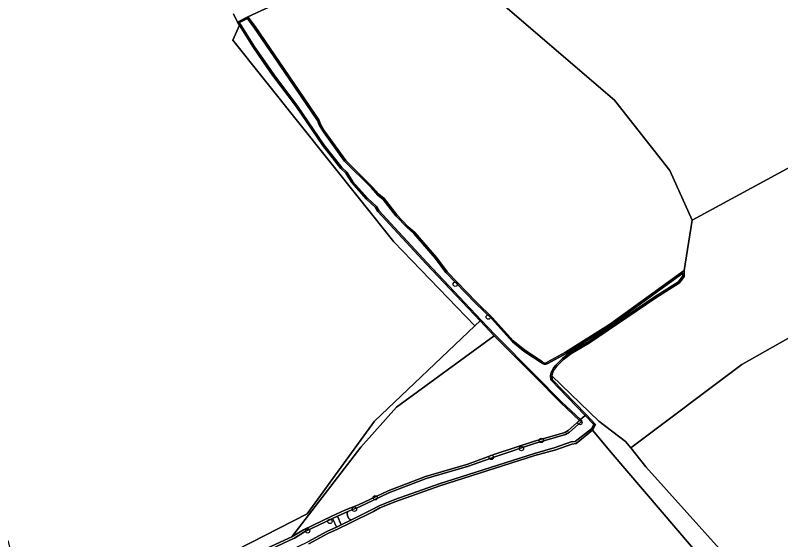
# Model space of a CAD drawing. Extents: x 164494 to 166241, y 382475 to 384495.
# Drawn here: x 165384 to 165555, y 382893.4 to 383010.5 of the extents above; entities that cross this region are included whole.
import ezdxf

# ---------------------------------------------------------------- set-up
doc = ezdxf.new("R2010")
doc.units = 0
for name, color, linetype in [('IMGEO_Boom', 7, 'Continuous'), ('IMGEO_Grasland_agrarisch', 7, 'Continuous'), ('IMGEO_Grasland_overig', 7, 'Continuous'), ('IMGEO_Hek', 7, 'Continuous'), ('IMGEO_Loofbos', 7, 'Continuous'), ('IMGEO_Oever', 7, 'Continuous'), ('IMGEO_Stuw', 7, 'Continuous'), ('IMGEO_Waterloop', 7, 'Continuous')]:
    doc.layers.add(name, color=color, linetype=linetype)

msp = doc.modelspace()

# ---------------------------------------------------------------- linework, layer by layer
at = {"layer": 'IMGEO_Boom'}
for centre in [(165482.34, 382950.47), (165489.7, 382943.13), (165510.18, 382919.57), (165501.56, 382915.59), (165497.12, 382913.79), (165490.39, 382911.81), (165464.45, 382902.81), (165459.8, 382900.25), (165454.32, 382897.51), (165449.34, 382895.38)]:
    msp.add_circle(centre, 0.489, dxfattribs=at)
at = {"layer": 'IMGEO_Grasland_agrarisch'}
for points in [[(165441.65, 383012.73), (165435.98, 383010.16), (165437.61, 383008.01), (165443.06, 383000), (165451.82, 382987.14), (165452.21, 382986.16), (165453.14, 382984.65), (165457.85, 382978.11), (165463.87, 382972.15), (165465.28, 382970.59), (165466.47, 382969.58), (165469.31, 382965.95), (165471.79, 382963.31), (165473.32, 382962.02), (165478.13, 382956.42), (165480.49, 382953.24), (165487.07, 382946.43), (165490.69, 382942.97), (165495.3, 382937.84), (165497.82, 382935.79), (165500, 382934.33), (165501.79, 382933.13)], [(165502.84, 382933.04), (165506.93, 382935.26), (165516.76, 382941.44), (165533.51, 382953.52), (165535.29, 382964.79), (165530.29, 382975.84), (165517.94, 382991.57), (165491.38, 383014.35)], [(165382.4, 382893.29), (165387.31, 382874.04), (165395.54, 382877.65), (165401.8, 382879.59), (165420.87, 382884.69), (165449.26, 382899.22), (165464.26, 382919.9), (165486.67, 382941.15), (165468.6, 382959.91), (165432.65, 383004.94), (165434.12, 383008.29), (165433.69, 383008.98), (165432.77, 383010.82)], [(165542.53, 382883.2), (165517.17, 382912.88), (165513.02, 382917.9), (165509.34, 382914.92), (165508.36, 382914.77), (165504.77, 382913.52), (165500.14, 382912.22), (165478.86, 382905.47), (165469.03, 382901.96), (165465.51, 382900.51), (165464.03, 382899.76), (165458.91, 382897.2), (165455.99, 382895.75), (165453.9, 382894.81), (165449.65, 382892.52)]]:
    msp.add_lwpolyline(points, dxfattribs=at)
msp.add_lwpolyline([(165576.49, 382949.59), (165546.34, 382932.58), (165521.54, 382913.91), (165524.94, 382909.68), (165542.04, 382890.68), (165547.58, 382883.59), (165550.64, 382878.42), (165553.11, 382875.3), (165604.1, 382918.17), (165600.5, 382922.18), (165586.95, 382938.17)], close=True, dxfattribs=at)
msp.add_arc((165502.38, 382933.9), 0.978, 232.4866, 298.2192, dxfattribs=at)
at = {"layer": 'IMGEO_Grasland_overig'}
msp.add_lwpolyline([(165459.15, 382897.88), (165458.67, 382897.98), (165458.46, 382898.27), (165458.28, 382898.82), (165458.21, 382899.32), (165458.35, 382899.72), (165457.48, 382899.36), (165456.01, 382898.67), (165456.87, 382896.73)], close=True, dxfattribs=at)
at = {"layer": 'IMGEO_Hek'}
for points in [[(165432.65, 383004.94), (165468.6, 382959.91), (165486.67, 382941.15)], [(165486.67, 382941.15), (165464.26, 382919.9), (165449.26, 382899.22), (165420.87, 382884.69), (165401.8, 382879.59), (165395.54, 382877.65), (165387.31, 382874.04)], [(165512.76, 382918.21), (165517.17, 382912.88), (165542.53, 382883.2), (165546.41, 382877.69), (165547.21, 382873.81)]]:
    msp.add_lwpolyline(points, dxfattribs=at)
at = {"layer": 'IMGEO_Loofbos'}
for points in [[(165432.77, 383010.82), (165433.69, 383008.98), (165435.98, 383010.16), (165441.65, 383012.73), (165482.14, 383026.04), (165487.5, 383018.49), (165491.38, 383014.35), (165517.94, 382991.57), (165530.29, 382975.84), (165535.29, 382964.79), (165595.12, 382997.23)], [(165576.49, 382949.59), (165586.95, 382938.17), (165600.5, 382922.18), (165604.1, 382918.17), (165606.13, 382919.87), (165638.09, 382946.74), (165595.12, 382997.23), (165535.29, 382964.79), (165533.51, 382953.52), (165533.48, 382952.2), (165532.41, 382950.75), (165527.13, 382947.45), (165512.32, 382937.4), (165508.13, 382934.95), (165506.52, 382933.65), (165505.04, 382932.19)], [(165503.94, 382930.01), (165514.38, 382919.86), (165520.4, 382915.32), (165521.54, 382913.91), (165546.34, 382932.58), (165576.49, 382949.59)], [(165436.62, 382889.8), (165445.03, 382893.72), (165445.8, 382894.08), (165461.21, 382914.1), (165469.2, 382922.99), (165491.02, 382938.93), (165487.87, 382942.27), (165486.67, 382941.15), (165464.26, 382919.9), (165449.26, 382899.22), (165420.87, 382884.69)]]:
    msp.add_lwpolyline(points, dxfattribs=at)
for points in [[(165487.87, 382942.27), (165475.8, 382955.01), (165465.04, 382966.73), (165464.48, 382967.61), (165462.51, 382969.44), (165459.2, 382973.16), (165457.87, 382975.29), (165456.78, 382976.33), (165452.75, 382981.43), (165446.88, 382990.07), (165441.52, 382997.11), (165439.52, 383000), (165437.24, 383003.3), (165434.12, 383008.29), (165432.65, 383004.94), (165468.6, 382959.91), (165486.67, 382941.15)], [(165510.12, 382920.06), (165505.89, 382924.01), (165500, 382929.92), (165491.02, 382938.93), (165469.2, 382922.99), (165461.21, 382914.1), (165445.8, 382894.08), (165445.96, 382894.15), (165446.18, 382894.26), (165448.41, 382895.66), (165454.72, 382898.65), (165457.69, 382899.99), (165460.73, 382901.24), (165467.31, 382904.33), (165475.68, 382907.53), (165485.11, 382910.32), (165491.21, 382912.5), (165499.85, 382915.35), (165506.79, 382917.38), (165507.56, 382917.83)], [(165524.94, 382909.68), (165521.54, 382913.91), (165520.4, 382915.32), (165514.38, 382919.86), (165503.94, 382930.01), (165503.98, 382929.23), (165511.56, 382921.35), (165513.68, 382919.15), (165513.02, 382917.9), (165517.17, 382912.88), (165542.53, 382883.2), (165546.41, 382877.69), (165546.79, 382875.86), (165547.21, 382873.81), (165553.11, 382875.3), (165550.64, 382878.42), (165547.58, 382883.59), (165542.04, 382890.68)]]:
    msp.add_lwpolyline(points, close=True, dxfattribs=at)
msp.add_arc((165507.52, 382929.58), 3.61, 133.5744, 173.0643, dxfattribs=at)
at = {"layer": 'IMGEO_Oever'}
for points in [[(165501.79, 382933.13), (165500, 382934.33), (165497.82, 382935.79), (165495.3, 382937.84), (165490.69, 382942.97), (165487.07, 382946.43), (165480.49, 382953.24), (165478.13, 382956.42), (165473.32, 382962.02), (165471.79, 382963.31), (165469.31, 382965.95), (165466.47, 382969.58), (165465.28, 382970.59), (165463.87, 382972.15), (165457.85, 382978.11), (165453.14, 382984.65), (165452.21, 382986.16), (165451.82, 382987.14), (165443.06, 383000), (165437.61, 383008.01), (165435.98, 383010.16), (165433.69, 383008.98), (165434.12, 383008.29), (165437.24, 383003.3), (165439.52, 383000), (165441.52, 382997.11), (165446.88, 382990.07), (165452.75, 382981.43), (165456.78, 382976.33), (165457.87, 382975.29), (165459.2, 382973.16), (165462.51, 382969.44), (165464.48, 382967.61), (165465.04, 382966.73), (165475.8, 382955.01), (165487.87, 382942.27), (165491.02, 382938.93), (165500, 382929.92), (165505.89, 382924.01), (165510.12, 382920.06), (165510.34, 382920.26)], [(165510.34, 382920.26), (165506.1, 382924.22), (165500.21, 382930.13), (165491.24, 382939.14), (165488.09, 382942.47), (165476.02, 382955.22), (165465.28, 382966.91), (165464.71, 382967.8), (165462.73, 382969.65), (165459.44, 382973.34), (165458.1, 382975.48), (165457, 382976.54), (165452.99, 382981.61), (165447.12, 382990.24), (165441.77, 382997.29), (165439.77, 383000.17), (165437.49, 383003.46), (165434.38, 383008.45), (165434.12, 383008.86), (165435.89, 383009.78), (165437.36, 383007.84), (165442.81, 382999.83), (165451.55, 382987), (165451.95, 382986.02), (165452.89, 382984.48), (165457.62, 382977.91), (165463.65, 382971.95), (165465.07, 382970.37), (165466.25, 382969.37), (165469.08, 382965.75), (165471.59, 382963.09), (165473.11, 382961.81), (165477.89, 382956.23), (165480.26, 382953.05), (165486.86, 382946.22), (165490.47, 382942.76), (165495.09, 382937.63), (165497.64, 382935.55), (165499.83, 382934.08), (165501.62, 382932.88), (165501.78, 382932.78), (165501.97, 382932.69), (165502.17, 382932.64), (165502.38, 382932.63), (165502.59, 382932.64), (165502.79, 382932.69), (165502.98, 382932.77), (165507.08, 382935), (165516.93, 382941.19), (165533.2, 382952.92), (165533.18, 382952.3), (165532.21, 382950.97), (165526.96, 382947.7), (165512.16, 382937.65), (165507.96, 382935.2), (165506.32, 382933.87), (165504.82, 382932.4), (165504.38, 382931.91), (165504.03, 382931.33), (165503.78, 382930.71), (165503.64, 382930.04), (165503.69, 382929.1), (165511.34, 382921.15), (165511.56, 382921.35), (165503.98, 382929.23), (165503.94, 382930.01)], [(165505.04, 382932.19), (165506.52, 382933.65), (165508.13, 382934.95), (165512.32, 382937.4), (165527.13, 382947.45), (165532.41, 382950.75), (165533.48, 382952.2), (165533.51, 382953.52), (165516.76, 382941.44), (165506.93, 382935.26), (165502.84, 382933.04)], [(165449.65, 382892.52), (165453.9, 382894.81), (165455.99, 382895.75), (165458.91, 382897.2), (165464.03, 382899.76), (165465.51, 382900.51), (165469.03, 382901.96), (165478.86, 382905.47), (165500.14, 382912.22), (165504.77, 382913.52), (165508.36, 382914.77), (165509.34, 382914.92), (165513.02, 382917.9), (165513.68, 382919.15), (165511.56, 382921.35), (165511.34, 382921.15), (165511.35, 382921.14), (165513.26, 382919.15), (165512.76, 382918.21), (165509.14, 382915.39), (165508.24, 382915.26), (165504.62, 382914), (165500, 382912.7), (165478.71, 382905.94), (165468.85, 382902.42), (165465.31, 382900.96), (165463.8, 382900.21), (165459.15, 382897.88), (165456.87, 382896.73), (165455.78, 382896.24), (165453.66, 382895.29), (165449.41, 382892.99)], [(165418.54, 382880.57), (165423.91, 382882.84), (165426.16, 382884.06), (165428.64, 382885.11), (165436.86, 382889.32), (165445.26, 382893.24), (165446.44, 382893.79), (165448.67, 382895.2), (165454.94, 382898.16), (165456.01, 382898.67), (165457.48, 382899.36), (165458.35, 382899.72), (165460.93, 382900.79), (165467.5, 382903.87), (165475.83, 382907.06), (165485.27, 382909.85), (165491.37, 382912.03), (165500, 382914.88), (165506.99, 382916.92), (165507.85, 382917.42), (165510.48, 382919.72), (165510.71, 382919.92), (165510.35, 382920.26), (165510.34, 382920.26)], [(165510.34, 382920.26), (165510.12, 382920.06), (165507.56, 382917.83), (165506.79, 382917.38), (165499.85, 382915.35), (165491.21, 382912.5), (165485.11, 382910.32), (165475.68, 382907.53), (165467.31, 382904.33), (165460.73, 382901.24), (165457.69, 382899.99), (165454.72, 382898.65), (165448.41, 382895.66), (165446.18, 382894.26), (165445.96, 382894.15), (165445.8, 382894.08), (165445.03, 382893.72), (165436.62, 382889.8)]]:
    msp.add_lwpolyline(points, dxfattribs=at)
for centre, radius, start, end in [((165502.38, 382933.9), 0.978, 232.4866, 298.2192), ((165507.52, 382929.58), 3.61, 133.5744, 173.0643)]:
    msp.add_arc(centre, radius, start, end, dxfattribs=at)
at = {"layer": 'IMGEO_Stuw'}
msp.add_lwpolyline([(165454.94, 382898.16), (165455.78, 382896.24)], dxfattribs=at)
at = {"layer": 'IMGEO_Waterloop'}
for points in [[(165510.35, 382920.26), (165511.35, 382921.14), (165511.34, 382921.15), (165503.69, 382929.1), (165503.64, 382930.04), (165503.78, 382930.71), (165504.03, 382931.33), (165504.38, 382931.91), (165504.82, 382932.4), (165506.32, 382933.87), (165507.96, 382935.2), (165512.16, 382937.65), (165526.96, 382947.7), (165532.21, 382950.97), (165533.18, 382952.3), (165533.2, 382952.92), (165516.93, 382941.19), (165507.08, 382935), (165502.98, 382932.77), (165502.79, 382932.69), (165502.59, 382932.64), (165502.38, 382932.63), (165502.17, 382932.64), (165501.97, 382932.69), (165501.78, 382932.78), (165501.62, 382932.88), (165499.83, 382934.08), (165497.64, 382935.55), (165495.09, 382937.63), (165490.47, 382942.76), (165486.86, 382946.22), (165480.26, 382953.05), (165477.89, 382956.23), (165473.11, 382961.81), (165471.59, 382963.09), (165469.08, 382965.75), (165466.25, 382969.37), (165465.07, 382970.37), (165463.65, 382971.95), (165457.62, 382977.91), (165452.89, 382984.48), (165451.95, 382986.02), (165451.55, 382987), (165442.81, 382999.83), (165437.36, 383007.84), (165435.89, 383009.78), (165434.12, 383008.86), (165434.38, 383008.45), (165437.49, 383003.46), (165439.77, 383000.17), (165441.77, 382997.29), (165447.12, 382990.24), (165452.99, 382981.61), (165457, 382976.54), (165458.1, 382975.48), (165459.44, 382973.34), (165462.73, 382969.65), (165464.71, 382967.8), (165465.28, 382966.91), (165476.02, 382955.22), (165488.09, 382942.47), (165491.24, 382939.14), (165500.21, 382930.13), (165506.1, 382924.22), (165510.34, 382920.26)], [(165511.35, 382921.14), (165510.35, 382920.26), (165510.71, 382919.92), (165510.48, 382919.72), (165507.85, 382917.42), (165506.99, 382916.92), (165500, 382914.88), (165491.37, 382912.03), (165485.27, 382909.85), (165475.83, 382907.06), (165467.5, 382903.87), (165460.93, 382900.79), (165458.35, 382899.72), (165458.21, 382899.32), (165458.28, 382898.82), (165458.46, 382898.27), (165458.67, 382897.98), (165459.15, 382897.88), (165463.8, 382900.21), (165465.31, 382900.96), (165468.85, 382902.42), (165478.71, 382905.94), (165500, 382912.7), (165504.62, 382914), (165508.24, 382915.26), (165509.14, 382915.39), (165512.76, 382918.21), (165513.26, 382919.15)]]:
    msp.add_lwpolyline(points, close=True, dxfattribs=at)
msp.add_lwpolyline([(165401.47, 382875.92), (165404.91, 382876.76), (165409.7, 382876.54), (165414.06, 382876.65), (165416.34, 382877.06), (165417.51, 382877.45), (165420.69, 382879.28), (165426.76, 382881.98), (165434.32, 382885.76), (165449.41, 382892.99), (165453.66, 382895.29), (165455.78, 382896.24), (165456.87, 382896.73), (165456.01, 382898.67), (165454.94, 382898.16), (165448.67, 382895.2), (165446.44, 382893.79), (165445.26, 382893.24), (165436.86, 382889.32), (165428.64, 382885.11), (165426.16, 382884.06), (165423.91, 382882.84), (165418.54, 382880.57)], dxfattribs=at)

doc.saveas('drawing.dxf')
